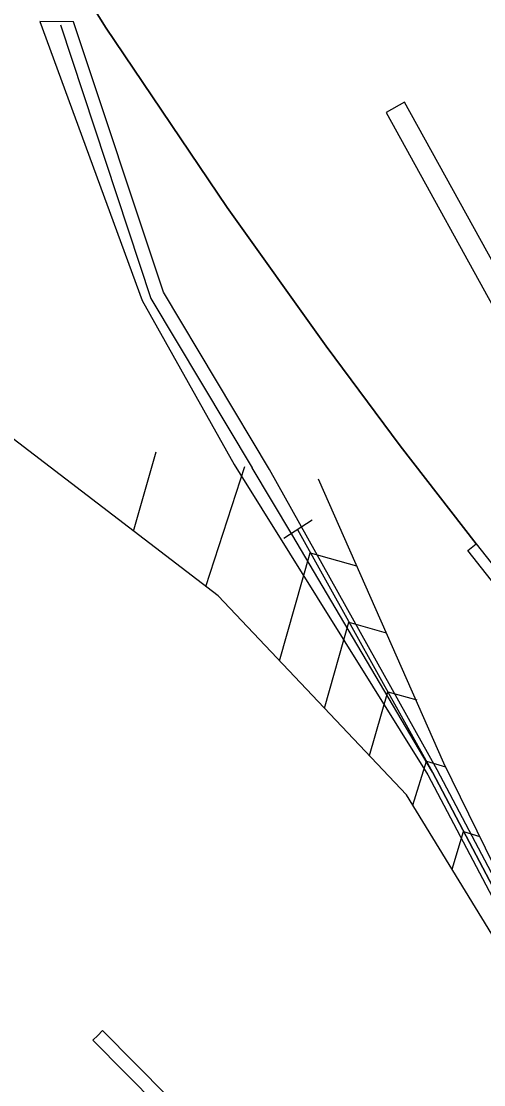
# Model space of a CAD drawing. Extents: x 465700 to 483515, y 488970 to 507540.
# Drawn here: x 476301 to 476388.7, y 500802.9 to 501004.5 of the extents above; entities that cross this region are included whole.
import ezdxf

# ---------------------------------------------------------------- set-up
doc = ezdxf.new("R2010")
doc.units = 0
for name, color, linetype in [('Default', 7, 'Continuous'), ('Exist Plan Preparation Drainage Flow Arrows', 7, 'Continuous'), ('Exist Plan Preparation Watershed Blue', 7, 'Continuous'), ('Prop Earthen Structure Ditch Flow Line', 7, 'Continuous'), ('Prop Earthen Structure Head Ditch', 7, 'Continuous'), ('Prop Erosion Rip Rap Class B', 7, 'Continuous')]:
    doc.layers.add(name, color=color, linetype=linetype)

# ---------------------------------------------------------------- blocks, each defined once
blk = doc.blocks.new('Existing ground flow arrow')
at = {"layer": 'Default'}
blk.add_line((2.5, -4.33), (2.5, -4.33), dxfattribs=at)
blk.add_lwpolyline([(-1.29, -47.2), (-1.28, -12.53), (-4.77, -12.53), (-1.65, -4.33), (0, 0), (1.65, -4.33), (4.78, -12.53), (1.28, -12.52), (1.29, -47.19), (0, -47.2)], close=True, dxfattribs=at)

msp = doc.modelspace()

# ---------------------------------------------------------------- linework, layer by layer
at = {"layer": 'Exist Plan Preparation Watershed Blue'}
for points in [[(476209, 500683.6), (476345.39, 500652.36), (476467.07, 500616.53), (476565.07, 500627.06), (476600.68, 500664.31), (476574.27, 500687.93), (476537.67, 500723.12), (476510.19, 500751.77), (476483.11, 500782.17), (476453.04, 500818.7), (476434.2, 500842.61), (476385.69, 500904.17), (476387.26, 500905.41), (476372.86, 500924.02), (476358.8, 500942.89), (476340.03, 500969.19), (476316.98, 501003.43), (476294.62, 501039.29)], [(476294.62, 501039.29), (476316.98, 501003.43), (476340.03, 500969.19), (476358.8, 500942.89), (476372.86, 500924.02), (476387.26, 500905.42), (476401.7, 500887.09), (476416.14, 500868.76), (476414.56, 500867.51), (476424.17, 500855.35), (476438.61, 500837.03), (476453.04, 500818.7), (476467.88, 500800.28), (476483.11, 500782.17), (476510.19, 500751.77), (476537.67, 500723.12), (476574.27, 500687.93)]]:
    msp.add_lwpolyline(points, dxfattribs=at)
at = {"layer": 'Prop Earthen Structure Ditch Flow Line'}
msp.add_lwpolyline([(476308.48, 501003.83), (476325.6, 500951.97), (476344.77, 500919.87)], dxfattribs=at)
at = {"layer": 'Prop Earthen Structure Head Ditch'}
for p, q in [((476338.32, 500895.56), (476295.96, 500928.06)), ((476352.3, 500907.25), (476344.77, 500919.87)), ((476350.82, 500906.51), (476356.17, 500910.02))]:
    msp.add_line(p, q, dxfattribs=at)
for points in [[(476322.33, 500907.82), (476326.63, 500922.91)], [(476336.01, 500897.33), (476343.39, 500920.1)], [(476357.28, 500917.77), (476381.08, 500863.94), (476404.69, 500815.69), (476436.38, 500774.25), (476463.2, 500742.71)], [(476403.82, 500814.91), (476378.98, 500862.12), (476352.3, 500907.25)], [(476353.37, 500908.14), (476378.98, 500862.12), (476403.82, 500814.91), (476433.55, 500771.62), (476464.77, 500729.39)], [(476349.97, 500883.26), (476355.81, 500903.75), (476364.58, 500901.25)], [(476452.49, 500735.06), (476452.49, 500735.06), (476430.16, 500768.47), (476401.38, 500813.16), (476374.05, 500857.86), (476338.32, 500895.56)], [(476358.49, 500874.27), (476363.14, 500890.58), (476370.19, 500888.57)], [(476367.02, 500865.28), (476370.47, 500877.41), (476375.97, 500875.84)], [(476375.25, 500855.89), (476377.85, 500864.26), (476381.42, 500863.15)], [(476382.66, 500843.78), (476384.87, 500850.92), (476387.91, 500849.98)]]:
    msp.add_lwpolyline(points, dxfattribs=at)
at = {"layer": 'Prop Erosion Rip Rap Class B'}
for p, q in [((476373.68, 500989.18), (476370.18, 500987.25)), ((476397.51, 500945.88), (476373.68, 500989.18)), ((476370.18, 500987.25), (476394.01, 500943.95))]:
    msp.add_line(p, q, dxfattribs=at)
for points in [[(476348.08, 500919.53), (476328.01, 500953.18), (476310.94, 501004.41), (476304.58, 501004.5), (476323.97, 500951.57), (476341.38, 500920.51)], [(476341.38, 500920.51), (476378.1, 500861.64), (476403.09, 500814.16)], [(476404.58, 500815.62), (476379.86, 500862.6), (476348.08, 500919.53)]]:
    msp.add_lwpolyline(points, dxfattribs=at)

# ---------------------------------------------------------------- block references
at = {"layer": 'Exist Plan Preparation Drainage Flow Arrows', "xscale": 1.0124070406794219, "yscale": 1.0124070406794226, "rotation": -135.26370122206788}
msp.add_blockref('Existing ground flow arrow', (476349.15, 500778.29), dxfattribs=at)

doc.saveas('drawing.dxf')
